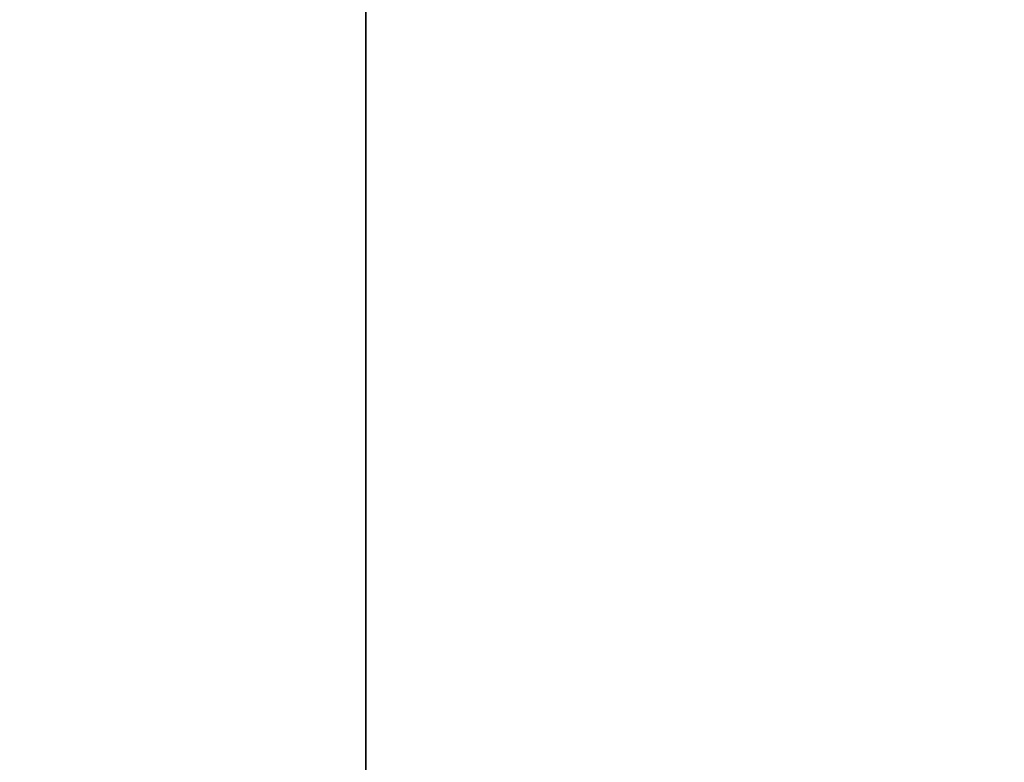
# Model space of a CAD drawing. Extents: x -4.6 to 26, y -2.8 to 21.5.
# Tile 289 of 656: x 2.136 to 2.403, y 2.89 to 3.091. Entities that reach past the tile are written whole.
import ezdxf

# ---------------------------------------------------------------- set-up
doc = ezdxf.new("R2010")
doc.units = 0

# ---------------------------------------------------------------- blocks, each defined once
blk = doc.blocks.new('Box-c7088bc7-e62c-4b64-9fa4-4c0f81621ac3')
at = {"color": 253, "linetype": 'Continuous', "true_color": 0xa0a0a0, "transparency": 33554687}
mesh = blk.add_polyface(dxfattribs=at)
corners = [(0, 0, 43.99), (3.24, 0, 43.99), (3.24, 21.5, 43.99), (0, 21.5, 43.99), (0, 0, 44), (3.24, 0, 44), (3.24, 21.5, 44), (0, 21.5, 44)]
mesh.append_faces([[corners[k] for k in face] for face in [(0, 1, 2, 3), (4, 5, 6, 7), (0, 1, 5, 4), (1, 2, 6, 5), (2, 3, 7, 6), (3, 0, 4, 7)]], dxfattribs={"color": 253})
blk = doc.blocks.new('Box-f12f2720-31c9-447e-abd3-dd58e18a3fd9')
at = {"color": 253, "linetype": 'Continuous', "true_color": 0xa0a0a0, "transparency": 33554687}
mesh = blk.add_polyface(dxfattribs=at)
corners = [(0, 0), (26, 0), (26, 21.5), (0, 21.5), (0, 0, 0.01), (26, 0, 0.01), (26, 21.5, 0.01), (0, 21.5, 0.01)]
mesh.append_faces([[corners[k] for k in face] for face in [(0, 1, 2, 3), (4, 5, 6, 7), (0, 1, 5, 4), (1, 2, 6, 5), (2, 3, 7, 6), (3, 0, 4, 7)]], dxfattribs={"color": 253})
blk = doc.blocks.new('UpwardOpening-b2083879-8bdb-4d94-8ae0-7117a2b44653')
at = {"linetype": 'Continuous', "transparency": 33554687}
blk.add_blockref('Box-c7088bc7-e62c-4b64-9fa4-4c0f81621ac3', (0, 0), dxfattribs=at)
blk = doc.blocks.new('119c8748-c90f-43f3-a7bf-398c18ca3dfc')
at = {"linetype": 'Continuous', "transparency": 33554687}
for name in ['Box-c7088bc7-e62c-4b64-9fa4-4c0f81621ac3', 'Box-f12f2720-31c9-447e-abd3-dd58e18a3fd9', 'UpwardOpening-b2083879-8bdb-4d94-8ae0-7117a2b44653']:
    blk.add_blockref(name, (0, 0), dxfattribs=at)
blk = doc.blocks.new('CoilBox-0f9e1a61-810d-4272-83ab-e23a5c32b9c0')
at = {"color": 251, "linetype": 'Continuous', "true_color": 0x5b5b5b, "transparency": 33554687}
mesh = blk.add_polyface(dxfattribs=at)
corners = [(0, 0), (21.54, 0), (21.54, 2), (0, 2), (0, 0, 22.51), (21.54, 0, 22.51), (21.54, 2, 22.51), (0, 2, 22.51)]
mesh.append_faces([[corners[k] for k in face] for face in [(0, 1, 2, 3), (4, 5, 6, 7), (0, 1, 5, 4), (1, 2, 6, 5), (2, 3, 7, 6), (3, 0, 4, 7)]], dxfattribs={"color": 251})
blk = doc.blocks.new('6387fccd-d9e2-482f-8a04-ebba17f652e0')
at = {"linetype": 'Continuous', "transparency": 33554687}
blk.add_blockref('CoilBox-0f9e1a61-810d-4272-83ab-e23a5c32b9c0', (0, 0), dxfattribs=at)
blk = doc.blocks.new('768aedc9-e8d7-4975-a438-258ab4dcaa18')
at = {"linetype": 'Continuous', "transparency": 33554687}
for name, p in [('119c8748-c90f-43f3-a7bf-398c18ca3dfc', (0, 0)), ('6387fccd-d9e2-482f-8a04-ebba17f652e0', (2.23, 2, 19.96))]:
    blk.add_blockref(name, p, dxfattribs=at)

msp = doc.modelspace()

# ---------------------------------------------------------------- block references
at = {"transparency": 33554687}
msp.add_blockref('768aedc9-e8d7-4975-a438-258ab4dcaa18', (0, 0), dxfattribs=at)

doc.saveas('drawing.dxf')
